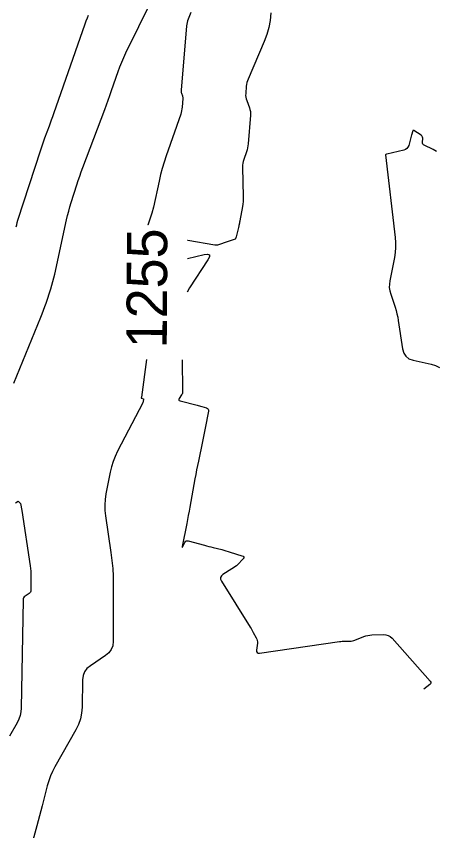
# Model space of a CAD drawing. Extents: x 658976 to 668726, y 639543 to 647196.
# Drawn here: x 662650 to 662712.3, y 643085.9 to 643207.1 of the extents above; entities that cross this region are included whole.
import ezdxf

# ---------------------------------------------------------------- set-up
doc = ezdxf.new("R2010")
doc.units = 0
for name, color, linetype in [('Ex_Contour Labels', 7, 'Continuous'), ('Ex_Major Contours', 7, 'Continuous'), ('Ex_Minor Contours', 7, 'Continuous')]:
    doc.layers.add(name, color=color, linetype=linetype)

msp = doc.modelspace()

# ---------------------------------------------------------------- linework, layer by layer
at = {"layer": 'Ex_Major Contours'}
for points in [[(662649.6, 643152.52), (662653.59, 643162.31), (662653.8, 643162.83), (662654, 643163.36), (662654.19, 643163.88), (662654.37, 643164.41), (662655.07, 643166.54), (662655.24, 643167.08), (662655.39, 643167.62), (662655.53, 643168.16), (662655.66, 643168.71), (662657.41, 643176.78), (662657.57, 643177.44), (662657.74, 643178.1), (662657.92, 643178.75), (662658.12, 643179.4), (662658.96, 643182), (662659.17, 643182.64), (662659.39, 643183.29), (662659.62, 643183.93), (662659.85, 643184.57), (662663.09, 643193.2), (662663.35, 643193.91), (662663.61, 643194.61), (662663.86, 643195.32), (662664.11, 643196.03), (662665.11, 643198.87), (662665.36, 643199.58), (662665.64, 643200.28), (662665.94, 643200.97), (662666.26, 643201.65), (662675.95, 643221.38)], [(662675.92, 643207.65), (662675.5, 643206.67), (662675.4, 643206.43), (662675.33, 643206.18), (662675.28, 643205.92), (662675.25, 643205.66), (662674.44, 643196.07), (662674.44, 643195.97), (662674.45, 643195.87), (662674.47, 643195.76), (662674.5, 643195.67), (662674.65, 643195.27), (662674.68, 643195.17), (662674.7, 643195.07), (662674.71, 643194.97), (662674.71, 643194.86), (662674.6, 643193.54), (662674.57, 643193.29), (662674.53, 643193.04), (662674.47, 643192.79), (662674.39, 643192.54), (662672.25, 643186.32), (662671.94, 643185.39), (662671.66, 643184.46), (662671.41, 643183.52), (662671.19, 643182.57), (662670.34, 643178.69), (662670.11, 643177.78), (662669.82, 643176.89), (662669.49, 643176.01), (662669.49, 643176.01)], [(662669.29, 643156.01), (662668.55, 643150.43), (662668.55, 643150.42), (662668.55, 643150.4), (662668.55, 643150.38), (662668.54, 643150.37), (662668.53, 643150.3), (662668.53, 643150.28), (662668.53, 643150.27), (662668.54, 643150.26), (662668.56, 643150.26), (662668.8, 643150.19), (662668.84, 643150.17), (662668.86, 643150.15), (662668.88, 643150.12), (662668.88, 643150.07), (662668.83, 643149.81), (662668.82, 643149.75), (662668.8, 643149.7), (662668.78, 643149.64), (662668.75, 643149.59), (662665, 643142.36), (662664.65, 643141.61), (662664.35, 643140.85), (662664.11, 643140.06), (662663.92, 643139.26), (662663.28, 643136.01), (662663.16, 643135.19), (662663.1, 643134.38), (662663.12, 643133.56), (662663.2, 643132.74), (662664.01, 643127.31), (662664.17, 643126.13), (662664.28, 643124.94), (662664.34, 643123.76), (662664.36, 643122.57), (662664.36, 643114.09), (662664.29, 643113.44), (662664.08, 643112.88), (662663.72, 643112.38), (662663.23, 643111.97), (662660.96, 643110.45), (662660.46, 643110.04), (662660.1, 643109.55), (662659.88, 643108.98), (662659.8, 643108.34), (662659.73, 643104.28), (662659.66, 643103.39), (662659.48, 643102.54), (662659.2, 643101.71), (662658.81, 643100.91), (662655.7, 643095.42), (662655.34, 643094.74), (662655.03, 643094.05), (662654.77, 643093.33), (662654.56, 643092.59), (662653.79, 643089.62), (662653.6, 643088.87), (662653.4, 643088.13), (662653.2, 643087.39), (662653, 643086.64), (662647.86, 643067.62)]]:
    msp.add_lwpolyline(points, dxfattribs=at)
at = {"layer": 'Ex_Minor Contours'}
for points in [[(662649.93, 643175.75), (662650.01, 643176.08), (662650.1, 643176.41), (662650.2, 643176.73), (662653.58, 643187.2), (662653.73, 643187.66), (662653.88, 643188.11), (662654.04, 643188.56), (662654.21, 643189.01), (662654.88, 643190.8), (662655.05, 643191.25), (662655.21, 643191.7), (662655.37, 643192.15), (662655.53, 643192.61), (662660.19, 643205.96), (662660.35, 643206.4), (662660.52, 643206.84), (662660.71, 643207.26)], [(662687.8, 643207.58), (662687.69, 643206.48), (662687.5, 643205.41), (662687.2, 643204.36), (662686.81, 643203.33), (662684.4, 643197.73), (662684.31, 643197.48), (662684.23, 643197.22), (662684.18, 643196.95), (662684.14, 643196.68), (662684.05, 643195.59), (662684.04, 643195.32), (662684.06, 643195.05), (662684.12, 643194.79), (662684.2, 643194.53), (662684.61, 643193.47), (662684.69, 643193.2), (662684.75, 643192.93), (662684.77, 643192.66), (662684.76, 643192.38), (662684.42, 643188.09), (662684.38, 643187.8), (662684.33, 643187.5), (662684.26, 643187.21), (662684.17, 643186.92), (662683.78, 643185.78), (662683.69, 643185.5), (662683.63, 643185.21), (662683.6, 643184.91), (662683.59, 643184.61), (662683.69, 643180.29), (662683.69, 643179.9), (662683.67, 643179.52), (662683.63, 643179.14), (662683.57, 643178.76), (662683.18, 643176.66), (662683.16, 643176.57), (662683.15, 643176.49), (662683.13, 643176.4), (662683.11, 643176.32), (662683.04, 643175.98), (662683.03, 643175.89), (662683.01, 643175.81), (662682.99, 643175.73), (662682.97, 643175.64), (662682.62, 643174.26), (662682.61, 643174.23), (662682.6, 643174.2), (662682.6, 643174.17), (662682.59, 643174.14), (662682.56, 643174.02), (662682.55, 643174), (662682.53, 643173.97), (662682.51, 643173.96), (662682.49, 643173.94), (662681.14, 643173.46), (662681, 643173.41), (662680.86, 643173.37), (662680.72, 643173.32), (662680.58, 643173.27), (662680.02, 643173.09), (662679.88, 643173.05), (662679.74, 643173.04), (662679.59, 643173.03), (662679.45, 643173.05), (662675.45, 643173.74), (662675.39, 643173.74)], [(662712.4, 643186.98), (662712.16, 643187.13), (662711.9, 643187.26), (662710.6, 643187.89), (662710.48, 643187.97), (662710.4, 643188.07), (662710.35, 643188.19), (662710.34, 643188.33), (662710.36, 643188.94), (662710.35, 643189.09), (662710.3, 643189.21), (662710.22, 643189.32), (662710.11, 643189.41), (662709.04, 643190.08), (662708.98, 643190.11), (662708.94, 643190.11), (662708.9, 643190.08), (662708.87, 643190.02), (662708.79, 643189.72), (662708.77, 643189.65), (662708.74, 643189.58), (662708.72, 643189.5), (662708.7, 643189.43), (662708.28, 643187.86), (662708.17, 643187.6), (662708.02, 643187.4), (662707.81, 643187.25), (662707.54, 643187.16), (662705.03, 643186.59), (662705.01, 643186.59), (662705, 643186.58), (662704.98, 643186.58), (662704.97, 643186.57), (662704.9, 643186.54), (662704.9, 643186.53), (662704.89, 643186.53), (662704.89, 643186.53), (662704.88, 643186.52), (662704.86, 643186.5), (662704.85, 643186.49), (662704.83, 643186.47), (662704.83, 643186.47), (662704.83, 643186.47), (662704.82, 643186.46), (662704.82, 643186.46), (662706.28, 643174.19), (662706.34, 643173.44), (662706.34, 643172.69), (662706.28, 643171.95), (662706.16, 643171.2), (662705.47, 643167.74), (662705.41, 643167.24), (662705.4, 643166.74), (662705.47, 643166.25), (662705.6, 643165.76), (662706.25, 643163.81), (662706.4, 643163.32), (662706.53, 643162.83), (662706.64, 643162.33), (662706.73, 643161.83), (662707.36, 643157.59), (662707.54, 643156.97), (662707.86, 643156.49), (662708.32, 643156.14), (662708.92, 643155.92), (662711.63, 643155.31), (662712.28, 643155.12), (662712.88, 643154.83)], [(662675.38, 643171.07), (662677.87, 643171.64), (662678.39, 643171.7), (662678.65, 643171.59), (662678.67, 643171.3), (662678.43, 643170.84), (662675.72, 643166.68), (662675.36, 643166.03)], [(662674.61, 643155.98), (662674.68, 643151.33), (662674.67, 643151.17), (662674.64, 643151.02), (662674.59, 643150.88), (662674.51, 643150.74), (662674.16, 643150.21), (662674.1, 643150.08), (662674.1, 643149.99), (662674.16, 643149.91), (662674.29, 643149.86), (662676.82, 643149.22), (662677, 643149.17), (662677.17, 643149.13), (662677.35, 643149.08), (662677.52, 643149.02), (662678.21, 643148.81), (662678.36, 643148.74), (662678.46, 643148.64), (662678.5, 643148.51), (662678.5, 643148.35), (662678.04, 643145.79), (662677.95, 643145.3), (662677.85, 643144.81), (662677.75, 643144.33), (662677.65, 643143.84), (662677.02, 643140.89), (662676.88, 643140.24), (662676.75, 643139.58), (662676.62, 643138.92), (662676.5, 643138.27), (662675.75, 643134.07), (662675.63, 643133.45), (662675.52, 643132.83), (662675.4, 643132.21), (662675.28, 643131.6), (662674.63, 643128.22), (662674.61, 643128.09), (662674.62, 643128.05), (662674.65, 643128.08), (662674.71, 643128.19), (662675, 643128.81), (662675.09, 643128.94), (662675.2, 643129.02), (662675.33, 643129.05), (662675.48, 643129.03), (662677.92, 643128.38), (662678.24, 643128.29), (662678.56, 643128.21), (662678.88, 643128.13), (662679.2, 643128.05), (662680.48, 643127.73), (662680.8, 643127.65), (662681.12, 643127.56), (662681.44, 643127.47), (662681.75, 643127.37), (662683.49, 643126.83), (662683.69, 643126.74), (662683.78, 643126.61), (662683.76, 643126.46), (662683.63, 643126.29), (662682.86, 643125.52), (662682.66, 643125.33), (662682.45, 643125.16), (662682.24, 643125), (662682.01, 643124.85), (662680.67, 643124.01), (662680.43, 643123.81), (662680.32, 643123.58), (662680.32, 643123.32), (662680.45, 643123.04), (662684.72, 643116.17), (662684.84, 643115.98), (662684.95, 643115.79), (662685.07, 643115.59), (662685.18, 643115.4), (662685.63, 643114.62), (662685.73, 643114.42), (662685.78, 643114.22), (662685.81, 643114.01), (662685.8, 643113.79), (662685.66, 643112.76), (662685.67, 643112.55), (662685.74, 643112.41), (662685.88, 643112.34), (662686.09, 643112.34), (662697.98, 643114.05), (662698.17, 643114.08), (662698.37, 643114.09), (662698.56, 643114.1), (662698.75, 643114.11), (662699.53, 643114.11), (662699.72, 643114.12), (662699.91, 643114.15), (662700.1, 643114.2), (662700.28, 643114.26), (662701.61, 643114.79), (662701.89, 643114.89), (662702.18, 643114.97), (662702.48, 643115.02), (662702.78, 643115.04), (662704.52, 643115.1), (662704.89, 643115.07), (662705.24, 643114.97), (662705.54, 643114.79), (662705.82, 643114.54), (662711.47, 643108.16), (662711.56, 643108.02), (662711.58, 643107.89), (662711.54, 643107.76), (662711.42, 643107.64), (662710.54, 643106.95)], [(662649.84, 643134.67), (662650.24, 643134.94), (662650.56, 643134.58), (662650.8, 643133.57), (662652.02, 643125.33), (662652.08, 643124.94), (662652.11, 643124.55), (662652.13, 643124.15), (662652.14, 643123.76), (662652.14, 643121.74), (662652.12, 643121.57), (662652.07, 643121.42), (662651.98, 643121.3), (662651.85, 643121.19), (662651.26, 643120.8), (662651.13, 643120.69), (662651.04, 643120.56), (662650.98, 643120.42), (662650.96, 643120.25), (662650.68, 643104.15), (662650.63, 643103.58), (662650.52, 643103.03), (662650.34, 643102.5), (662650.08, 643101.98), (662648.94, 643099.97)]]:
    msp.add_lwpolyline(points, dxfattribs=at)

# ---------------------------------------------------------------- texts
at = {"layer": 'Ex_Contour Labels'}
msp.add_text('1255', height=6, rotation=89.7234, dxfattribs=at).set_placement((662672.32, 643157.66))

doc.saveas('drawing.dxf')
